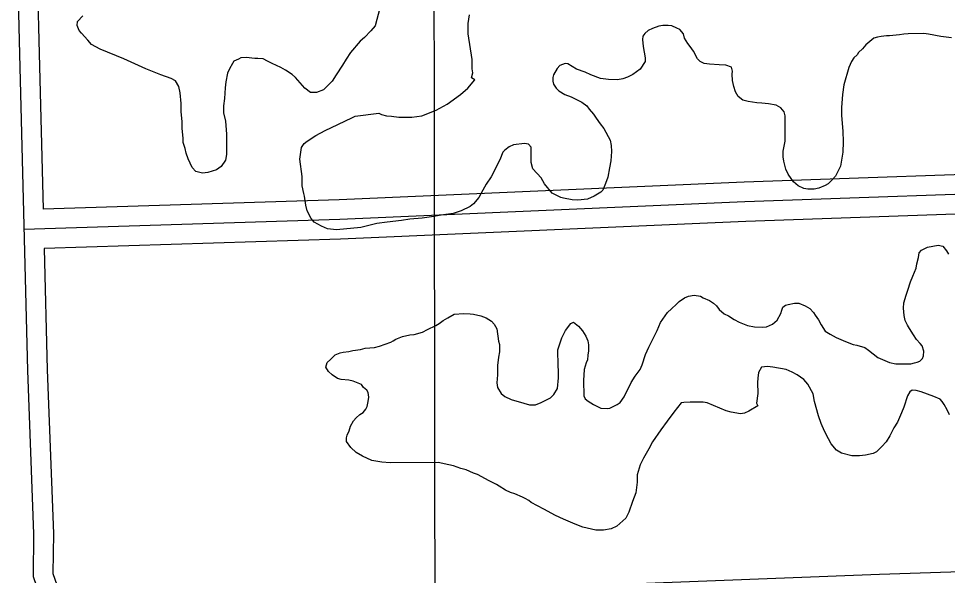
# Model space of a CAD drawing. Extents: x 3313442 to 3351311, y 721974 to 747360.
# Drawn here: x 3327740 to 3328446, y 741377 to 741800 of the extents above; entities that cross this region are included whole.
import ezdxf

# ---------------------------------------------------------------- set-up
doc = ezdxf.new("R2010")
doc.units = 0
for name, color, linetype in [('V-GRID-MAJR', 7, 'Continuous'), ('V-ROAD-CNTR', 7, 'Continuous'), ('V-SITE-VEGE', 7, 'Continuous')]:
    doc.layers.add(name, color=color, linetype=linetype)

msp = doc.modelspace()

# ---------------------------------------------------------------- linework, layer by layer
at = {"layer": 'V-GRID-MAJR'}
msp.add_spline([(3328075.066, 727366.2760000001), (3328067.1350000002, 733424.949), (3328059.2, 739486.706), (3328051.265, 745548.495), (3328051.261, 745551.547)], degree=3, dxfattribs=at)
at = {"layer": 'V-ROAD-CNTR'}
for points in [[(3327736.6934891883, 741939.5230938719), (3327740.759481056, 741773.2284264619), (3327746.883468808, 741532.613907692), (3327751.541459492, 741408.5571558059), (3327751.0934603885, 741376.038220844), (3327758.830444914, 741354.0092649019), (3327767.97242663, 741344.399284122), (3327786.228390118, 741337.3732981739), (3327847.6942671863, 741342.50028792), (3328191.5865794, 741355.05526281), (3328395.2531720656, 741362.759247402), (3328820.918320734, 741376.822219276), (3329159.5336435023, 741387.1871985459), (3329399.340163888, 741397.8421772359), (3329478.871004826, 741403.659165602)], [(3327752.068458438, 741924.3511242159), (3327755.7544510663, 741773.602425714), (3327758.7624450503, 741655.4486620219)], [(3329251.4194597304, 741695.693581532), (3329220.155522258, 741704.5085639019), (3329148.147666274, 741705.842561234), (3328897.8441668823, 741696.382580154), (3328538.2248861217, 741684.5116038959), (3328291.789378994, 741675.9216210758), (3327983.858994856, 741662.4396480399), (3327758.7624450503, 741655.4476620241)], [(3329263.3594358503, 741676.743619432), (3329217.945526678, 741689.5465938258), (3329148.291665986, 741690.837591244), (3328898.37516582, 741681.391610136), (3328538.7338851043, 741669.520633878), (3328292.378377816, 741660.9326510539), (3327984.4199937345, 741647.44967802), (3327744.150474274, 741639.9866929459)], [(3329246.271470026, 741665.9756409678), (3329215.735531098, 741674.58462375), (3329148.4356656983, 741675.832621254), (3328898.906164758, 741666.4006401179), (3328539.242884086, 741654.5296638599), (3328292.9673766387, 741645.9436810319), (3327984.980992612, 741632.459708), (3327759.5254435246, 741625.4567220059)], [(3327759.5254435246, 741625.458722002), (3327761.8764388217, 741533.0859067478), (3327766.5454294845, 741408.7351554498), (3327766.128430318, 741378.49521593), (3327771.9164187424, 741362.016248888), (3327776.5124095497, 741357.18525855), (3327788.4073857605, 741352.607267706), (3327846.796268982, 741357.4772579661), (3328191.029580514, 741370.0452328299), (3328394.7221731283, 741377.7502174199), (3328820.4413216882, 741391.814189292), (3329158.971644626, 741402.177168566), (3329217.240528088, 741404.766163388)]]:
    msp.add_lwpolyline(points, dxfattribs=at)
at = {"layer": 'V-SITE-VEGE'}
for points in [[(3328014.71, 741808.1950000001), (3328011.12, 741794.799), (3328008.023, 741790.7930000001), (3328003.2290000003, 741785.919), (3327999.8370000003, 741783.047), (3327992.512, 741774.456), (3327989.143, 741769.309), (3327986.335, 741764.736), (3327981.557, 741757.589), (3327978.466, 741752.729), (3327971.978, 741746.134), (3327966.59, 741744.101), (3327962.041, 741744.064), (3327957.7490000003, 741747.443), (3327950.575, 741755.348), (3327947.9960000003, 741757.603), (3327943.134, 741760.976), (3327939.421, 741762.936), (3327932.855, 741766.012), (3327929.427, 741767.976), (3327926.001, 741769.655), (3327922.0130000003, 741769.909), (3327919.74, 741769.889), (3327913.193, 741770.6900000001), (3327909.213, 741770.372), (3327907.231, 741769.5040000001), (3327903.8310000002, 741767.769), (3327902.7090000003, 741766.055), (3327900.464, 741762.055), (3327899.0700000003, 741758.631), (3327897.701, 741752.08), (3327897.169, 741747.525), (3327896.663, 741739.556), (3327895.856, 741733.863), (3327895.899, 741728.46), (3327897.372, 741722.214), (3327898.306, 741712.2660000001), (3327898.097, 741702.596), (3327898.144, 741696.908), (3327897.325, 741692.634), (3327894.236, 741687.774), (3327890.56, 741685.186), (3327884.035, 741683.144), (3327880.056, 741682.826), (3327874.93, 741683.922), (3327872.058, 741687.029), (3327869.163, 741693.546), (3327867.4220000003, 741697.797), (3327866.824, 741701.492), (3327865.364, 741706.03), (3327865.3370000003, 741709.442), (3327864.428, 741716.545), (3327864.3850000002, 741721.665), (3327863.754, 741729.621), (3327863.705, 741735.593), (3327863.0700000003, 741743.836), (3327861.892, 741748.661), (3327859.299, 741752.911), (3327856.1580000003, 741754.588), (3327848.173, 741757.37), (3327836.759, 741762.113), (3327820.201, 741769.658), (3327802.224, 741776.907), (3327795.656, 741780.555), (3327792.782, 741783.942), (3327787.9080000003, 741789.0210000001), (3327786.184, 741791.282), (3327784.732, 741794.969), (3327784.992, 741798.1), (3327788.938, 741802.397)], [(3327996.028, 741726.135), (3328013.93, 741728.269), (3328015.926, 741727.434), (3328019.918, 741726.328), (3328023.617, 741726.0700000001), (3328029.312, 741725.267), (3328038.981, 741725.343), (3328046.6520000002, 741726.258), (3328057.71, 741730.612), (3328065.92, 741735.229), (3328076.1010000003, 741742.421), (3328081.7490000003, 741747.302), (3328087.103, 741753.601), (3328084.528, 741755.287), (3328085.3540000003, 741758.992), (3328085.042, 741762.117), (3328084.987, 741769.2270000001), (3328081.987, 741788.542), (3328081.923, 741796.505), (3328083.009, 741803.054)], [(3328449.463, 741785.523), (3328441.208, 741786.594), (3328431.806, 741788.509), (3328428.392, 741788.767), (3328416.448, 741788.671), (3328413.036, 741788.36), (3328409.912, 741787.7660000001), (3328402.239, 741787.135), (3328399.963, 741787.117), (3328395.986, 741786.519), (3328393.145, 741786.209), (3328390.309, 741785.333), (3328384.378, 741780.164), (3328381.84, 741777.301), (3328378.736, 741774.431), (3328377.611, 741772.7170000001), (3328375.0700000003, 741770.421), (3328373.386, 741767.562), (3328371.433, 741762.997), (3328367.556, 741749.882), (3328366.478, 741742.481), (3328365.704, 741732.519), (3328365.753, 741726.547), (3328366.702, 741714.609), (3328367.052, 741706.6510000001), (3328366.8310000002, 741698.684), (3328364.924, 741688.145), (3328361.289, 741680.438), (3328358.471, 741677.287), (3328355.647, 741674.704), (3328353.384, 741673.264), (3328348.565, 741671.235), (3328344.872, 741670.637), (3328340.037, 741670.598), (3328337.19, 741671.1410000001), (3328332.9080000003, 741673.1), (3328329.186, 741676.197), (3328325.16, 741681.854), (3328323.419, 741685.823), (3328321.951, 741691.782), (3328321.353, 741695.1900000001), (3328321.3200000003, 741699.456), (3328322.965, 741707.148), (3328322.811, 741726.201), (3328322.217, 741729.326), (3328319.632, 741732.433), (3328316.202, 741734.397), (3328310.222, 741735.487), (3328305.1, 741736.015), (3328301.399, 741736.2710000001), (3328294.852, 741737.0700000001), (3328290.86, 741738.176), (3328287.1410000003, 741740.99), (3328285.122, 741744.67), (3328283.95, 741748.643), (3328282.7770000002, 741753.183), (3328282.738, 741758.019), (3328283.004, 741760.296), (3328282.125, 741763.417), (3328277.849, 741764.806), (3328272.727, 741765.045), (3328265.33, 741765.557), (3328261.344, 741766.094), (3328258.203, 741767.491), (3328256.194, 741769.75), (3328253.304, 741775.414), (3328250.715, 741779.091), (3328248.991, 741781.354), (3328246.398, 741785.312), (3328245.517, 741788.718), (3328242.935, 741791.827), (3328240.649, 741792.9450000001), (3328236.654, 741794.621), (3328234.094, 741794.885), (3328229.828, 741794.85), (3328226.985, 741794.5430000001), (3328222.164, 741792.7980000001), (3328218.7660000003, 741791.063), (3328216.223, 741788.767)], [(3328216.223, 741788.767), (3328214.818, 741786.767), (3328214.556, 741784.204), (3328214.879, 741779.087), (3328216.372, 741770.282), (3328216.395, 741767.7220000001), (3328212.7430000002, 741761.7220000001), (3328207.089, 741757.693), (3328203.1240000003, 741755.672), (3328199.437, 741754.5040000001), (3328195.46, 741753.62), (3328188.632, 741753.849), (3328182.654, 741754.654), (3328175.236, 741757.437), (3328170.958, 741759.395), (3328164.394, 741761.902), (3328157.8200000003, 741765.832), (3328155.545, 741766.096), (3328151.572, 741764.644), (3328149.6010000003, 741762.3520000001), (3328146.796, 741757.4940000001), (3328146.245, 741755.5), (3328146.267, 741752.655), (3328146.855, 741750.384), (3328148.8680000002, 741747.275), (3328150.875, 741745.297), (3328155.448, 741742.491), (3328160.296, 741740.824), (3328165.723, 741738.022), (3328168.296, 741736.621), (3328172.015, 741733.807), (3328174.026, 741731.264), (3328177.184, 741727.594), (3328179.199, 741724.479), (3328182.361, 741720.2390000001), (3328184.952, 741716.561), (3328189.857, 741707.785), (3328190.742, 741703.81), (3328190.778, 741699.26), (3328190.2660000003, 741692.147), (3328189.457, 741686.736), (3328188.091, 741679.615), (3328186.424, 741674.765), (3328184.188, 741669.914), (3328182.781, 741668.196), (3328177.684, 741665.312), (3328172.5840000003, 741662.9940000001), (3328165.197, 741662.082), (3328160.929, 741662.332), (3328154.375, 741663.7000000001), (3328152.38, 741664.255), (3328145.813, 741667.6140000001), (3328140.068, 741674.677), (3328137.471, 741679.208), (3328131.159, 741685.982), (3328129.699, 741690.805), (3328129.9220000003, 741698.485), (3328129.889, 741702.469), (3328127.88, 741704.728), (3328124.7490000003, 741705.27), (3328116.508, 741704.351), (3328113.108, 741702.616), (3328109.715, 741700.314), (3328108.305, 741698.596), (3328106.077, 741692.89), (3328099.356, 741680.039), (3328095.702, 741674.321), (3328091.776, 741667.464), (3328090.097, 741664.323), (3328085.87, 741659.451), (3328083.324, 741657.441), (3328076.5270000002, 741653.974), (3328070.571, 741651.938), (3328061.48, 741650.724), (3328055.799, 741649.827), (3328046.995, 741648.6190000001), (3328037.615, 741647.689), (3328031.364, 741646.786), (3328020.282, 741645.559), (3328012.613, 741644.361), (3328000.409, 741641.4180000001), (3327981.936, 741639.56), (3327975.1040000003, 741640.361), (3327970.539, 741642.3150000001), (3327964.825, 741645.397), (3327962.5270000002, 741648.223), (3327959.6350000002, 741654.175), (3327958.464, 741658.429), (3327957.554, 741665.246), (3327956.971, 741667.237), (3327955.785, 741673.197), (3327955.727, 741680.305), (3327953.917, 741693.3740000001), (3327955.267, 741702.203), (3327957.231, 741705.344), (3327959.494, 741707.071), (3327965.998, 741711.39), (3327973.08, 741715.144), (3327982.714, 741719.77), (3327994.048, 741724.982), (3327996.028, 741726.135)], [(3328305.616, 741565.66), (3328308.741, 741565.97), (3328313.275, 741567.995), (3328316.95, 741570.87), (3328319.751, 741576.013), (3328320.3000000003, 741578.5750000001), (3328321.136, 741580.859), (3328323.114, 741582.296), (3328325.1010000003, 741582.882), (3328329.928, 741583.773), (3328333.342, 741583.799), (3328338.1890000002, 741581.848), (3328341.622, 741579.886), (3328344.489, 741576.779), (3328345.642, 741574.799), (3328348.233, 741571.12), (3328350.252, 741567.4400000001), (3328353.418, 741562.631), (3328357.1350000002, 741560.387), (3328361.705, 741557.8640000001), (3328368.84, 741554.792), (3328374.545, 741552.561), (3328377.394, 741552.017), (3328383.383, 741550.073), (3328386.244, 741548.107), (3328393.397, 741542.475), (3328402.247, 741538.85), (3328407.088, 741537.75), (3328418.463, 741537.8420000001), (3328421.299, 741538.432), (3328423.288, 741539.018), (3328425.272, 741539.886), (3328427.247, 741541.893), (3328428.0840000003, 741543.892), (3328428.34, 741547.306), (3328427.169, 741551.564), (3328425.449, 741553.256), (3328422.866, 741556.3640000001), (3328420.562, 741559.758), (3328417.396, 741564.567), (3328415.952, 741567.1140000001), (3328414.215, 741570.799), (3328413.333, 741574.4890000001), (3328413.003, 741580.175), (3328413.257, 741584.158), (3328414.916, 741589.86), (3328416.306, 741593.851), (3328418.248, 741600.1240000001), (3328419.919, 741604.404), (3328422.43, 741610.399), (3328422.972, 741613.8150000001), (3328424.355, 741618.661), (3328424.896, 741622.079), (3328426.585, 741624.082), (3328429.1350000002, 741625.523), (3328431.117, 741626.394), (3328439.3540000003, 741627.883), (3328442.773, 741627.3420000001), (3328445.646, 741623.666), (3328447.088, 741621.118)], [(3328003.7060000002, 741549.581), (3328010.81, 741550.206), (3328014.501, 741551.091), (3328023.006, 741554.2880000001), (3328024.991, 741555.156), (3328026.969, 741556.594), (3328032.073, 741558.625), (3328037.467, 741559.807), (3328040.877, 741560.118), (3328047.1210000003, 741561.876), (3328051.086, 741563.897), (3328057.321, 741566.7930000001), (3328059.864, 741568.519), (3328062.975, 741570.819), (3328066.373, 741572.837), (3328071.185, 741575.435), (3328078.577, 741576.064), (3328083.412, 741575.818), (3328085.974, 741575.554), (3328091.674, 741574.1780000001), (3328095.665, 741572.787), (3328099.667, 741570.26), (3328101.676, 741568.001), (3328103.697, 741564.321), (3328104.912, 741554.9450000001), (3328105.784, 741552.3910000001), (3328105.827, 741546.9890000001), (3328105.008, 741542.7170000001), (3328104.205, 741536.454), (3328104.2630000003, 741529.343), (3328103.7430000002, 741523.367), (3328104.341, 741519.675), (3328106.937, 741515.144), (3328109.798, 741512.892), (3328114.6520000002, 741510.655), (3328124.343, 741507.89), (3328128.622, 741506.5040000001), (3328133.1720000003, 741506.539), (3328137.424, 741508.279), (3328144.504, 741512.033), (3328147.045, 741514.329), (3328149.8510000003, 741518.902), (3328150.64, 741527.158), (3328150.597, 741532.561), (3328150.281, 741536.255), (3328150.183, 741548.484), (3328153.239, 741557.61), (3328156.038, 741563.035), (3328159.977, 741568.468), (3328161.9590000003, 741569.341), (3328165.68, 741566.525), (3328168.838, 741562.855), (3328169.991, 741560.872), (3328171.431, 741558.894), (3328172.881, 741555.207), (3328173.475, 741552.082), (3328173.512, 741547.533), (3328172.967, 741544.4), (3328172.713, 741540.701), (3328171.595, 741538.4180000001), (3328170.2120000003, 741533.5700000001), (3328169.711, 741525.034), (3328169.805, 741513.375), (3328170.9620000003, 741511.11), (3328173.25, 741509.42), (3328177.251, 741506.893), (3328179.822, 741505.492), (3328182.679, 741504.093), (3328187.5160000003, 741503.85), (3328189.503, 741504.149), (3328195.169, 741506.7540000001), (3328197.432, 741508.478), (3328200.5270000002, 741512.769), (3328205.841, 741523.621), (3328208.932, 741528.479), (3328212.59, 741533.343), (3328214.267, 741537.054), (3328216.7630000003, 741544.752), (3328219.278, 741550.46), (3328225.717, 741563.027), (3328228.2260000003, 741569.306), (3328233.571, 741576.74), (3328236.392, 741579.607), (3328240.346, 741583.05), (3328242.3200000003, 741585.059), (3328246.279, 741587.934), (3328249.398, 741589.098), (3328253.656, 741589.984), (3328258.5, 741589.171), (3328260.4990000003, 741588.049), (3328265.352, 741585.813), (3328268.4960000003, 741583.849), (3328270.788, 741581.8740000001), (3328272.801, 741579.046), (3328276.524, 741575.665), (3328279.948, 741574.27), (3328284.239, 741571.46), (3328287.952, 741569.498), (3328294.227, 741566.9890000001), (3328299.64, 741565.8960000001), (3328305.616, 741565.66)], [(3328328.359, 741531.4280000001), (3328323.792, 741533.384), (3328313.538, 741535.2930000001), (3328309.552, 741535.829), (3328305.006, 741535.223), (3328302.765, 741531.225), (3328302.2290000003, 741526.953), (3328301.973, 741523.537), (3328302.038, 741515.292), (3328301.241, 741507.89), (3328302.114, 741505.908), (3328295.321, 741501.8690000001), (3328291.921, 741500.137), (3328289.08, 741499.829), (3328281.9620000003, 741500.909), (3328277.97, 741502.015), (3328268.551, 741506.203), (3328263.702, 741508.157), (3328260.566, 741508.701), (3328250.615, 741508.621), (3328245.782, 741508.2980000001), (3328243.795, 741507.997), (3328238.161, 741501.126), (3328233.096, 741494.261), (3328228.3140000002, 741487.681), (3328222.131, 741478.528), (3328219.332, 741473.105), (3328215.123, 741465.96), (3328212.602, 741461.104), (3328210.3880000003, 741453.407), (3328210.433, 741447.718), (3328209.36, 741439.747), (3328206.853, 741433.185), (3328204.076, 741424.916), (3328201.838, 741420.3470000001), (3328195.061, 741414.319), (3328190.5270000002, 741412.294), (3328184.845, 741411.395), (3328178.873, 741411.344), (3328169.184, 741413.5430000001), (3328163.196, 741415.7710000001), (3328154.349, 741419.681), (3328148.3540000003, 741422.476), (3328139.494, 741427.238), (3328129.787, 741432.282), (3328128.0670000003, 741433.976), (3328125.214, 741435.375), (3328123.213, 741436.495), (3328117.503, 741439.01), (3328114.085, 741439.835), (3328110.372, 741441.795), (3328105.512, 741444.886), (3328103.511, 741446.008), (3328097.801, 741448.806), (3328088.946, 741453.567), (3328086.093, 741454.683), (3328080.383, 741457.196), (3328076.394, 741458.302), (3328070.69, 741460.248), (3328067.272, 741461.073), (3328059.012, 741462.714), (3328022.609, 741462.421), (3328016.346, 741462.939), (3328008.6580000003, 741464.299), (3328001.521, 741467.655), (3327996.663, 741470.459), (3327992.651, 741474.125), (3327989.487, 741478.6510000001), (3327989.464, 741481.4940000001), (3327990.017, 741483.488), (3327991.412, 741486.9130000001), (3327992.522, 741490.335), (3327994.764, 741494.337), (3327996.737, 741496.626), (3327999.561, 741499.209), (3328002.108, 741500.6510000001), (3328004.079, 741503.225), (3328005.201, 741505.226), (3328006.018, 741509.213), (3328006.2800000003, 741512.345), (3328005.967, 741516.039), (3328004.816, 741517.737), (3328002.24, 741519.707), (3328000.802, 741521.97), (3327997.089, 741523.648), (3327994.523, 741524.479), (3327991.103, 741525.304), (3327985.409, 741525.829), (3327982.558, 741526.658), (3327978.552, 741529.47), (3327975.693, 741532.008), (3327973.674, 741535.1190000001), (3327974.782, 741538.8250000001), (3327977.324, 741541.121), (3327980.7090000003, 741544.562), (3327984.68, 741546.0160000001), (3327986.949, 741546.6020000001), (3327991.211, 741547.206), (3327994.3340000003, 741547.8), (3328000.015, 741548.697), (3328003.7060000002, 741549.581)], [(3328447.784, 741499.115), (3328446.0470000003, 741502.797), (3328443.741, 741506.76), (3328442.299, 741509.025), (3328440.864, 741511.003), (3328436.012, 741512.955), (3328426.313, 741516.576), (3328422.61, 741517.397), (3328419.4790000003, 741517.657), (3328417.7830000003, 741516.506), (3328415.8170000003, 741513.363), (3328413.042, 741504.806), (3328411.369, 741500.528), (3328408.2970000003, 741493.393), (3328405.489, 741489.104), (3328402.409, 741483.108), (3328399.6010000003, 741478.534), (3328396.502, 741474.811), (3328392.269, 741470.797), (3328389.717, 741469.638), (3328384.04, 741468.454), (3328379.4930000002, 741467.85), (3328373.521, 741467.801), (3328365.827, 741469.73), (3328361.825, 741472.257), (3328357.803, 741477.06), (3328355.786, 741480.74), (3328352.894, 741486.692), (3328350.287, 741492.358), (3328348.247, 741498.314), (3328345.316, 741509.099), (3328344.133, 741515.062), (3328340.092, 741522.4230000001), (3328337.221, 741525.812), (3328332.072, 741529.468), (3328328.359, 741531.4280000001)]]:
    msp.add_lwpolyline(points, dxfattribs=at)

doc.saveas('drawing.dxf')
